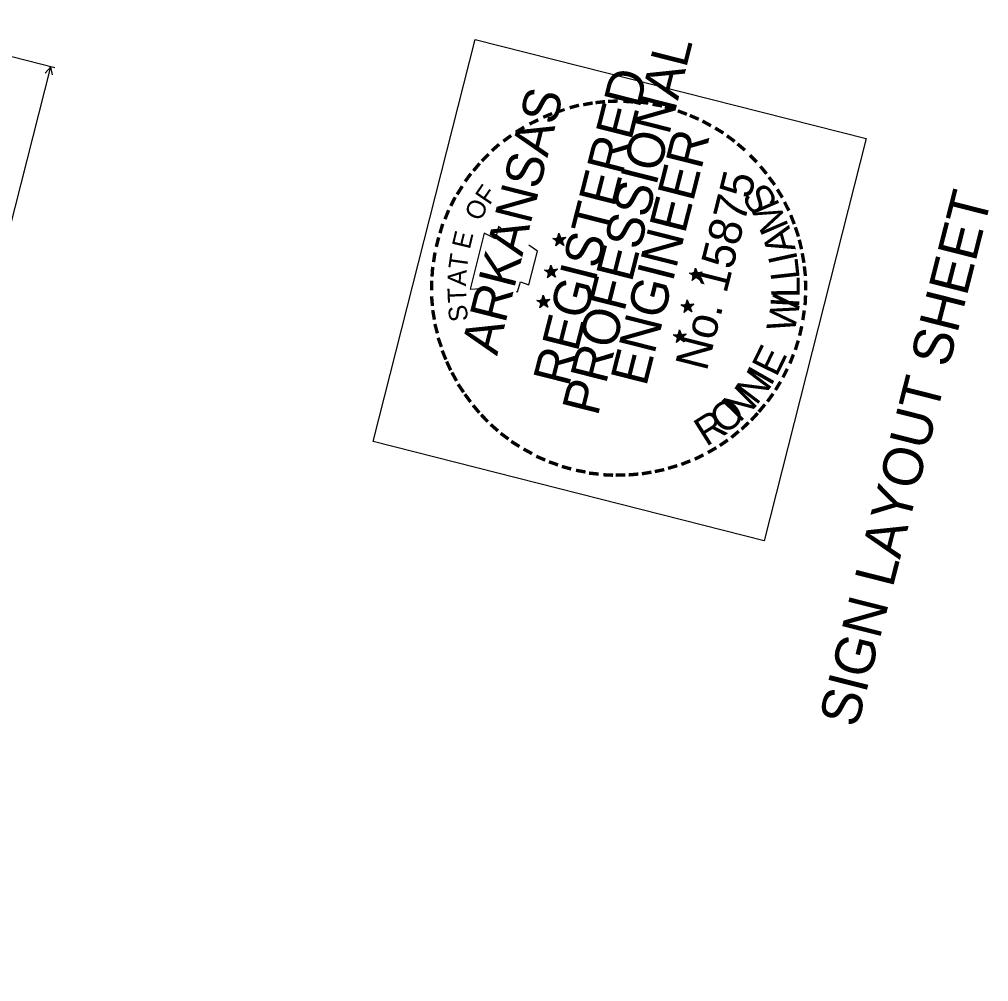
# Model space of a CAD drawing. Extents: x 670257 to 671518, y 737783 to 738188.
# Drawn here: x 670538.47 to 670551.5, y 738106.46 to 738119.39 of the extents above; entities that cross this region are included whole.
import ezdxf

# ---------------------------------------------------------------- set-up
doc = ezdxf.new("R2010")
doc.units = 0
for name, color, linetype in [('R_Border Notes', 7, 'Continuous'), ('R_Border PE', 7, 'Continuous'), ('R_Border Prem', 7, 'Continuous'), ('R_SIGN_HWY72', 7, 'Continuous')]:
    doc.layers.add(name, color=color, linetype=linetype)

msp = doc.modelspace()

# ---------------------------------------------------------------- linework, layer by layer
at = {"layer": 'R_Border PE'}
for p, q in [((670545.725, 738116.518), (670545.711, 738116.441)), ((670545.725, 738116.518), (670545.72, 738116.444)), ((670545.725, 738116.518), (670545.724, 738116.443)), ((670545.725, 738116.518), (670545.731, 738116.426)), ((670545.725, 738116.518), (670545.734, 738116.459)), ((670545.725, 738116.518), (670545.737, 738116.461)), ((670545.725, 738116.518), (670545.74, 738116.465)), ((670545.816, 738116.459), (670545.731, 738116.426)), ((670545.816, 738116.459), (670545.738, 738116.445)), ((670545.816, 738116.459), (670545.739, 738116.45)), ((670545.816, 738116.459), (670545.747, 738116.44)), ((670545.816, 738116.459), (670545.75, 738116.421)), ((670545.816, 738116.459), (670545.755, 738116.43)), ((670545.816, 738116.459), (670545.757, 738116.419)), ((670545.643, 738116.448), (670545.708, 738116.45)), ((670545.731, 738116.426), (670545.643, 738116.448)), ((670545.643, 738116.448), (670545.707, 738116.445)), ((670545.643, 738116.448), (670545.703, 738116.438)), ((670545.643, 738116.448), (670545.703, 738116.428)), ((670545.643, 738116.448), (670545.701, 738116.423)), ((670545.643, 738116.448), (670545.698, 738116.419)), ((670545.682, 738116.348), (670545.731, 738116.426)), ((670545.682, 738116.348), (670545.706, 738116.409)), ((670545.682, 738116.348), (670545.71, 738116.406)), ((670545.682, 738116.348), (670545.712, 738116.405)), ((670545.682, 738116.348), (670545.721, 738116.4)), ((670545.682, 738116.348), (670545.726, 738116.399)), ((670545.682, 738116.348), (670545.731, 738116.398)), ((670545.79, 738116.354), (670545.729, 738116.401)), ((670545.79, 738116.354), (670545.731, 738116.426)), ((670545.79, 738116.354), (670545.737, 738116.401)), ((670545.79, 738116.354), (670545.741, 738116.405)), ((670545.79, 738116.354), (670545.75, 738116.421)), ((670545.79, 738116.354), (670545.75, 738116.411)), ((670545.79, 738116.354), (670545.758, 738116.422)), ((670545.614, 738116.089), (670545.6, 738116.013)), ((670545.614, 738116.089), (670545.608, 738116.016)), ((670545.614, 738116.089), (670545.613, 738116.015)), ((670545.614, 738116.089), (670545.619, 738115.998)), ((670545.614, 738116.089), (670545.622, 738116.03)), ((670545.614, 738116.089), (670545.626, 738116.035)), ((670545.614, 738116.089), (670545.629, 738116.037)), ((670545.53, 738116.02), (670545.597, 738116.021)), ((670545.619, 738115.998), (670545.53, 738116.02)), ((670545.53, 738116.02), (670545.593, 738116.017)), ((670545.53, 738116.02), (670545.591, 738116.01)), ((670545.53, 738116.02), (670545.589, 738116)), ((670545.53, 738116.02), (670545.59, 738115.995)), ((670545.53, 738116.02), (670545.587, 738115.993)), ((670545.571, 738115.92), (670545.619, 738115.998)), ((670545.571, 738115.92), (670545.592, 738115.981)), ((670545.571, 738115.92), (670545.597, 738115.98)), ((670545.571, 738115.92), (670545.601, 738115.977)), ((670545.571, 738115.92), (670545.61, 738115.972)), ((670545.571, 738115.92), (670545.615, 738115.97)), ((670545.571, 738115.92), (670545.62, 738115.969)), ((670545.679, 738115.928), (670545.618, 738115.972)), ((670545.706, 738116.033), (670545.619, 738115.998)), ((670545.679, 738115.928), (670545.619, 738115.998)), ((670545.706, 738116.033), (670545.625, 738116.022)), ((670545.679, 738115.928), (670545.626, 738115.973)), ((670545.706, 738116.033), (670545.627, 738116.017)), ((670545.679, 738115.928), (670545.63, 738115.977)), ((670545.706, 738116.033), (670545.636, 738116.012)), ((670545.706, 738116.033), (670545.639, 738115.993)), ((670545.679, 738115.928), (670545.639, 738115.993)), ((670545.679, 738115.928), (670545.639, 738115.983)), ((670545.706, 738116.033), (670545.644, 738116.002)), ((670545.706, 738116.033), (670545.646, 738115.991)), ((670545.679, 738115.928), (670545.647, 738115.993)), ((670547.565, 738115.961), (670547.478, 738115.983)), ((670547.478, 738115.983), (670547.542, 738115.982)), ((670547.478, 738115.983), (670547.541, 738115.98)), ((670547.478, 738115.983), (670547.539, 738115.972)), ((670547.478, 738115.983), (670547.537, 738115.963)), ((670547.478, 738115.983), (670547.536, 738115.958)), ((670547.478, 738115.983), (670547.535, 738115.953)), ((670547.517, 738115.883), (670547.565, 738115.961)), ((670547.517, 738115.883), (670547.539, 738115.941)), ((670547.517, 738115.883), (670547.544, 738115.94)), ((670547.517, 738115.883), (670547.548, 738115.937)), ((670547.517, 738115.883), (670547.556, 738115.935)), ((670547.559, 738116.05), (670547.546, 738115.976)), ((670547.559, 738116.05), (670547.554, 738115.979)), ((670547.559, 738116.05), (670547.565, 738115.961)), ((670547.559, 738116.05), (670547.559, 738115.978)), ((670547.559, 738116.05), (670547.567, 738115.991)), ((670547.559, 738116.05), (670547.574, 738115.995)), ((670547.559, 738116.05), (670547.577, 738115.997)), ((670547.651, 738115.993), (670547.565, 738115.961)), ((670547.624, 738115.889), (670547.565, 738115.961)), ((670547.651, 738115.993), (670547.572, 738115.977)), ((670547.651, 738115.993), (670547.573, 738115.982)), ((670547.624, 738115.889), (670547.578, 738115.94)), ((670547.651, 738115.993), (670547.583, 738115.972)), ((670547.624, 738115.889), (670547.584, 738115.946)), ((670547.651, 738115.993), (670547.586, 738115.953)), ((670547.624, 738115.889), (670547.586, 738115.953)), ((670547.651, 738115.993), (670547.589, 738115.963)), ((670547.624, 738115.889), (670547.592, 738115.954)), ((670547.651, 738115.993), (670547.593, 738115.951)), ((670547.517, 738115.883), (670547.562, 738115.93)), ((670547.517, 738115.883), (670547.567, 738115.929)), ((670547.624, 738115.889), (670547.563, 738115.933)), ((670547.624, 738115.889), (670547.573, 738115.933)), ((670545.512, 738115.685), (670545.497, 738115.608)), ((670545.512, 738115.685), (670545.506, 738115.611)), ((670545.512, 738115.685), (670545.511, 738115.61)), ((670545.512, 738115.685), (670545.517, 738115.593)), ((670545.512, 738115.685), (670545.52, 738115.626)), ((670545.512, 738115.685), (670545.523, 738115.63)), ((670545.512, 738115.685), (670545.526, 738115.632)), ((670545.427, 738115.616), (670545.494, 738115.617)), ((670545.517, 738115.593), (670545.427, 738115.616)), ((670545.427, 738115.616), (670545.491, 738115.613)), ((670545.427, 738115.616), (670545.489, 738115.608)), ((670545.427, 738115.616), (670545.487, 738115.598)), ((670545.427, 738115.616), (670545.488, 738115.59)), ((670545.427, 738115.616), (670545.485, 738115.588)), ((670545.468, 738115.515), (670545.517, 738115.593)), ((670545.468, 738115.515), (670545.489, 738115.577)), ((670545.468, 738115.515), (670545.494, 738115.576)), ((670545.468, 738115.515), (670545.498, 738115.572)), ((670545.468, 738115.515), (670545.508, 738115.569)), ((670545.468, 738115.515), (670545.512, 738115.566)), ((670545.468, 738115.515), (670545.517, 738115.565)), ((670545.576, 738115.524), (670545.515, 738115.568)), ((670545.603, 738115.628), (670545.517, 738115.593)), ((670545.576, 738115.524), (670545.517, 738115.593)), ((670545.603, 738115.628), (670545.523, 738115.617)), ((670545.576, 738115.524), (670545.523, 738115.568)), ((670545.603, 738115.628), (670545.524, 738115.612)), ((670545.576, 738115.524), (670545.527, 738115.572)), ((670545.603, 738115.628), (670545.533, 738115.607)), ((670545.603, 738115.628), (670545.536, 738115.588)), ((670545.576, 738115.524), (670545.536, 738115.588)), ((670545.576, 738115.524), (670545.536, 738115.578)), ((670545.603, 738115.628), (670545.541, 738115.597)), ((670545.603, 738115.628), (670545.543, 738115.586)), ((670545.576, 738115.524), (670545.544, 738115.589)), ((670547.454, 738115.532), (670547.366, 738115.555)), ((670547.366, 738115.555), (670547.431, 738115.554)), ((670547.366, 738115.555), (670547.43, 738115.551)), ((670547.366, 738115.555), (670547.428, 738115.544)), ((670547.366, 738115.555), (670547.426, 738115.534)), ((670547.366, 738115.555), (670547.425, 738115.53)), ((670547.366, 738115.555), (670547.421, 738115.525)), ((670547.448, 738115.622), (670547.434, 738115.548)), ((670547.448, 738115.622), (670547.443, 738115.551)), ((670547.448, 738115.622), (670547.454, 738115.532)), ((670547.448, 738115.622), (670547.448, 738115.549)), ((670547.448, 738115.622), (670547.456, 738115.563)), ((670547.448, 738115.622), (670547.46, 738115.567)), ((670547.448, 738115.622), (670547.466, 738115.571)), ((670547.539, 738115.565), (670547.454, 738115.532)), ((670547.539, 738115.565), (670547.46, 738115.549)), ((670547.539, 738115.565), (670547.462, 738115.556)), ((670547.539, 738115.565), (670547.47, 738115.546)), ((670547.539, 738115.565), (670547.476, 738115.527)), ((670547.539, 738115.565), (670547.477, 738115.534)), ((670547.539, 738115.565), (670547.48, 738115.523)), ((670547.406, 738115.454), (670547.454, 738115.532)), ((670547.406, 738115.454), (670547.428, 738115.513)), ((670547.406, 738115.454), (670547.433, 738115.512)), ((670547.406, 738115.454), (670547.435, 738115.511)), ((670547.406, 738115.454), (670547.445, 738115.506)), ((670547.406, 738115.454), (670547.449, 738115.505)), ((670547.406, 738115.454), (670547.454, 738115.504)), ((670547.513, 738115.461), (670547.452, 738115.507)), ((670547.513, 738115.461), (670547.454, 738115.532)), ((670547.513, 738115.461), (670547.463, 738115.507)), ((670547.513, 738115.461), (670547.466, 738115.511)), ((670547.513, 738115.461), (670547.473, 738115.528)), ((670547.513, 738115.461), (670547.473, 738115.517)), ((670547.513, 738115.461), (670547.48, 738115.526)), ((670547.346, 738115.219), (670547.332, 738115.143)), ((670547.346, 738115.219), (670547.34, 738115.146)), ((670547.346, 738115.219), (670547.345, 738115.145)), ((670547.346, 738115.219), (670547.351, 738115.128)), ((670547.346, 738115.219), (670547.354, 738115.158)), ((670547.346, 738115.219), (670547.357, 738115.162)), ((670547.346, 738115.219), (670547.363, 738115.166)), ((670547.437, 738115.16), (670547.351, 738115.128)), ((670547.437, 738115.16), (670547.358, 738115.144)), ((670547.437, 738115.16), (670547.36, 738115.151)), ((670547.437, 738115.16), (670547.367, 738115.142)), ((670547.437, 738115.16), (670547.373, 738115.122)), ((670547.437, 738115.16), (670547.375, 738115.13)), ((670547.437, 738115.16), (670547.377, 738115.119)), ((670547.264, 738115.15), (670547.329, 738115.152)), ((670547.351, 738115.128), (670547.264, 738115.15)), ((670547.264, 738115.15), (670547.327, 738115.147)), ((670547.264, 738115.15), (670547.326, 738115.139)), ((670547.264, 738115.15), (670547.323, 738115.13)), ((670547.264, 738115.15), (670547.322, 738115.125)), ((670547.264, 738115.15), (670547.318, 738115.121)), ((670547.303, 738115.05), (670547.351, 738115.128)), ((670547.303, 738115.05), (670547.326, 738115.111)), ((670547.303, 738115.05), (670547.33, 738115.107)), ((670547.303, 738115.05), (670547.333, 738115.107)), ((670547.303, 738115.05), (670547.342, 738115.102)), ((670547.303, 738115.05), (670547.347, 738115.101)), ((670547.303, 738115.05), (670547.352, 738115.099)), ((670547.41, 738115.056), (670547.35, 738115.102)), ((670547.41, 738115.056), (670547.351, 738115.128)), ((670547.41, 738115.056), (670547.36, 738115.102)), ((670547.41, 738115.056), (670547.364, 738115.107)), ((670547.41, 738115.056), (670547.37, 738115.123)), ((670547.41, 738115.056), (670547.37, 738115.113)), ((670547.41, 738115.056), (670547.378, 738115.121))]:
    msp.add_line(p, q, dxfattribs=at)
for points in [[(670544.97, 738116.56), (670544.911, 738116.611), (670544.873, 738116.442), (670544.722, 738116.519), (670544.531, 738115.766)], [(670545.643, 738116.448), (670545.816, 738116.459), (670545.682, 738116.348), (670545.725, 738116.518), (670545.79, 738116.354), (670545.643, 738116.448)], [(670545.148, 738115.736), (670545.17, 738115.73), (670545.209, 738115.865), (670545.32, 738115.824), (670545.435, 738116.277), (670545.319, 738116.358)], [(670545.53, 738116.02), (670545.706, 738116.033), (670545.571, 738115.92), (670545.614, 738116.089), (670545.679, 738115.928), (670545.53, 738116.02)], [(670547.478, 738115.983), (670547.651, 738115.993), (670547.517, 738115.883), (670547.559, 738116.05), (670547.624, 738115.889), (670547.478, 738115.983)], [(670544.531, 738115.766), (670544.748, 738115.778)], [(670545.427, 738115.616), (670545.603, 738115.628), (670545.468, 738115.515), (670545.512, 738115.685), (670545.576, 738115.524), (670545.427, 738115.616)], [(670547.366, 738115.555), (670547.539, 738115.565), (670547.406, 738115.454), (670547.448, 738115.622), (670547.513, 738115.461), (670547.366, 738115.555)], [(670547.264, 738115.15), (670547.437, 738115.16), (670547.303, 738115.05), (670547.346, 738115.219), (670547.41, 738115.056), (670547.264, 738115.15)]]:
    msp.add_lwpolyline(points, dxfattribs=at)
for centre, radius in [((670545.731, 738116.426), 0.0431), ((670545.731, 738116.426), 0.039), ((670545.731, 738116.426), 0.0361), ((670545.731, 738116.426), 0.0332), ((670545.731, 738116.426), 0.0289), ((670545.731, 738116.426), 0.0269), ((670545.731, 738116.426), 0.0248), ((670545.731, 738116.426), 0.0213), ((670545.731, 738116.426), 0.0187), ((670545.731, 738116.426), 0.0155), ((670545.731, 738116.426), 0.0124), ((670545.731, 738116.426), 0.00924), ((670545.731, 738116.426), 0.00741), ((670545.731, 738116.426), 0.0036), ((670545.62, 738115.998), 0.0431), ((670545.62, 738115.998), 0.039), ((670545.62, 738115.998), 0.0361), ((670545.62, 738115.998), 0.0332), ((670545.62, 738115.998), 0.0289), ((670545.62, 738115.998), 0.0269), ((670545.62, 738115.998), 0.0248), ((670545.62, 738115.998), 0.0213), ((670545.62, 738115.998), 0.0187), ((670545.62, 738115.998), 0.0155), ((670545.62, 738115.998), 0.0124), ((670545.62, 738115.998), 0.00924), ((670545.62, 738115.998), 0.00741), ((670545.62, 738115.998), 0.0036), ((670547.566, 738115.959), 0.0431), ((670547.566, 738115.959), 0.039), ((670547.566, 738115.959), 0.0361), ((670547.566, 738115.959), 0.0332), ((670547.566, 738115.959), 0.0289), ((670547.566, 738115.959), 0.0269), ((670547.566, 738115.959), 0.0248), ((670547.566, 738115.959), 0.0213), ((670547.566, 738115.959), 0.0187), ((670547.566, 738115.959), 0.0155), ((670547.566, 738115.959), 0.0124), ((670547.566, 738115.959), 0.00924), ((670547.566, 738115.959), 0.00741), ((670547.566, 738115.959), 0.0036), ((670545.517, 738115.594), 0.0431), ((670545.517, 738115.594), 0.039), ((670545.517, 738115.594), 0.0361), ((670545.517, 738115.594), 0.0332), ((670545.517, 738115.594), 0.0289), ((670545.517, 738115.594), 0.0269), ((670545.517, 738115.594), 0.0248), ((670545.517, 738115.594), 0.0213), ((670545.517, 738115.594), 0.0187), ((670545.517, 738115.594), 0.0155), ((670545.517, 738115.594), 0.0124), ((670545.517, 738115.594), 0.00924), ((670545.517, 738115.594), 0.00741), ((670545.517, 738115.594), 0.0036), ((670547.455, 738115.532), 0.0431), ((670547.455, 738115.532), 0.039), ((670547.455, 738115.532), 0.0361), ((670547.455, 738115.532), 0.0332), ((670547.455, 738115.532), 0.0289), ((670547.455, 738115.532), 0.0269), ((670547.455, 738115.532), 0.0248), ((670547.455, 738115.532), 0.0213), ((670547.455, 738115.532), 0.0187), ((670547.455, 738115.532), 0.0155), ((670547.455, 738115.532), 0.0124), ((670547.455, 738115.532), 0.00924), ((670547.455, 738115.532), 0.00741), ((670547.455, 738115.532), 0.0036), ((670547.352, 738115.127), 0.0431), ((670547.352, 738115.127), 0.039), ((670547.352, 738115.127), 0.0361), ((670547.352, 738115.127), 0.0332), ((670547.352, 738115.127), 0.0289), ((670547.352, 738115.127), 0.0269), ((670547.352, 738115.127), 0.0248), ((670547.352, 738115.127), 0.0213), ((670547.352, 738115.127), 0.0187), ((670547.352, 738115.127), 0.0155), ((670547.352, 738115.127), 0.0124), ((670547.352, 738115.127), 0.00924), ((670547.352, 738115.127), 0.00741), ((670547.352, 738115.127), 0.0036)]:
    msp.add_circle(centre, radius, dxfattribs=at)
at = {"layer": 'R_Border Prem'}
msp.add_lwpolyline([(670543.226, 738113.716), (670544.597, 738119.125), (670549.856, 738117.791), (670548.484, 738112.382)], close=True, dxfattribs=at)
at = {"layer": 'R_SIGN_HWY72'}
for p, q in [((670538.947, 738118.742), (670536.376, 738119.394)), ((670535.773, 738106.455), (670538.893, 738118.756)), ((670538.82, 738118.671), (670538.893, 738118.756)), ((670538.917, 738118.647), (670538.893, 738118.756))]:
    msp.add_line(p, q, dxfattribs=at)

# ---------------------------------------------------------------- texts
at = {"layer": 'R_Border Notes'}
msp.add_text('SIGN LAYOUT SHEET', height=0.53359, rotation=75.7686, dxfattribs=at).set_placement((670549.733, 738109.856))
at = {"layer": 'R_Border PE'}
for s, height, rotation, p in [('PROFESSIONAL', 0.5, 75.7686, (670546.246, 738114.046)), ('REGISTERED', 0.5, 75.7686, (670545.857, 738114.442)), ('ARKANSAS', 0.5, 75.7686, (670544.893, 738114.862)), ('-', 0.4, 10.4313, (670546.055, 738118.09)), ('-', 0.4, 6.3414, (670546.209, 738118.118)), ('-', 0.4, 0.8918, (670546.363, 738118.138)), ('-', 0.4, 356.3179, (670546.557, 738118.14)), ('-', 0.4, 352.3647, (670546.752, 738118.135)), ('-', 0.35, 19.4438, (670545.72, 738118.01)), ('-', 0.4, 15.4369, (670545.887, 738118.05)), ('-', 0.4, 350.0987, (670546.933, 738118.105)), ('-', 0.4, 345.7092, (670547.087, 738118.073)), ('-', 0.4, 339.2857, (670547.246, 738118.028)), ('-', 0.4, 25.6483, (670545.374, 738117.837)), ('-', 0.4, 22.4207, (670545.551, 738117.926)), ('-', 0.4, 336.7638, (670547.401, 738117.97)), ('-', 0.4, 331.5312, (670547.559, 738117.902)), ('-', 0.4, 31.3471, (670545.206, 738117.733)), ('-', 0.4, 328.6366, (670547.723, 738117.814)), ('-', 0.4, 36.2983, (670545.05, 738117.617)), ('ENGINEER', 0.5, 75.7686, (670546.897, 738114.446)), ('-', 0.4, 323.6572, (670547.872, 738117.719)), ('-', 0.4, 41.6312, (670544.908, 738117.496)), ('-', 0.4, 320.3883, (670548.008, 738117.615)), ('-', 0.4, 45.4094, (670544.782, 738117.363)), ('-', 0.4, 314.8398, (670548.166, 738117.475)), ('-', 0.4, 49.8896, (670544.678, 738117.24)), ('-', 0.4, 309.6138, (670548.298, 738117.338)), ('-', 0.4, 53.6236, (670544.574, 738117.104)), ('No. 15875', 0.44, 75.7686, (670547.71, 738114.652)), ('-', 0.4, 307.0223, (670548.41, 738117.198)), ('-', 0.4, 58.1047, (670544.475, 738116.938)), ('F', 0.25, 55.8392, (670544.79, 738116.886)), ('S', 0.385, 121.462, (670548.679, 738116.927)), ('-', 0.4, 301.5339, (670548.516, 738117.048)), ('-', 0.4, 62.9734, (670544.398, 738116.795)), ('O', 0.25, 66.2201, (670544.676, 738116.67)), ('M', 0.385, 113.3256, (670548.82, 738116.611)), ('-', 0.4, 296.8536, (670548.608, 738116.89)), ('-', 0.4, 67.9303, (670544.327, 738116.627)), ('-', 0.4, 291.5049, (670548.688, 738116.728)), ('-', 0.4, 73.5116, (670544.267, 738116.452)), ('A', 0.385, 105.7601, (670548.91, 738116.302)), ('-', 0.4, 288.0176, (670548.749, 738116.573)), ('-', 0.4, 75.9548, (670544.22, 738116.275)), ('E', 0.25, 76.6009, (670544.526, 738116.293)), ('-', 0.4, 283.1254, (670548.8, 738116.419)), ('-', 0.4, 81.6654, (670544.189, 738116.084)), ('T', 0.25, 81.7913, (670544.485, 738116.02)), ('I', 0.385, 102.3343, (670548.937, 738116.159)), ('-', 0.4, 280.0202, (670548.839, 738116.246)), ('-', 0.4, 85.9879, (670544.171, 738115.901)), ('L', 0.385, 96.339, (670548.963, 738115.905)), ('-', 0.4, 276.487, (670548.867, 738116.079)), ('A', 0.25, 86.9817, (670544.474, 738115.803)), ('-', 0.4, 89.3987, (670544.168, 738115.726)), ('L', 0.385, 90.3438, (670548.963, 738115.651)), ('-', 0.4, 271.2428, (670548.884, 738115.902)), ('T', 0.25, 92.1721, (670544.483, 738115.587)), ('W', 0.385, 78.7816, (670548.888, 738115.165)), ('-', 0.4, 267.0543, (670548.887, 738115.713)), ('-', 0.4, 94.9446, (670544.18, 738115.53)), ('S', 0.25, 97.3626, (670544.507, 738115.346)), ('I', 0.385, 86.9179, (670548.951, 738115.505)), ('-', 0.4, 100.0758, (670544.207, 738115.36)), ('-', 0.4, 261.5852, (670548.873, 738115.526)), ('-', 0.4, 104.5604, (670544.246, 738115.188)), ('-', 0.4, 257.3603, (670548.843, 738115.325)), ('-', 0.4, 109.8321, (670544.298, 738115.02)), ('E', 0.385, 63.7221, (670548.648, 738114.573)), ('-', 0.4, 252.2868, (670548.802, 738115.144)), ('-', 0.4, 112.0003, (670544.357, 738114.855)), ('-', 0.4, 248.884, (670548.741, 738114.966)), ('-', 0.4, 114.7192, (670544.42, 738114.718)), ('-', 0.4, 118.7308, (670544.495, 738114.586)), ('N', 0.385, 52.7308, (670548.379, 738114.192)), ('I', 0.385, 60.2962, (670548.572, 738114.449)), ('-', 0.4, 243.3241, (670548.667, 738114.786)), ('-', 0.4, 238.5668, (670548.584, 738114.622)), ('-', 0.4, 124.1916, (670544.584, 738114.447)), ('N', 0.385, 45.1654, (670548.154, 738113.962)), ('-', 0.4, 234.3298, (670548.492, 738114.47)), ('-', 0.4, 126.3827, (670544.676, 738114.321)), ('O', 0.385, 38.8847, (670547.946, 738113.795)), ('-', 0.4, 130.001, (670544.788, 738114.186)), ('R', 0.385, 32.1757, (670547.704, 738113.643)), ('-', 0.4, 227.3389, (670548.3, 738114.222)), ('-', 0.4, 230.3687, (670548.39, 738114.333)), ('-', 0.4, 133.8392, (670544.897, 738114.074)), ('-', 0.4, 223.8583, (670548.184, 738114.101)), ('-', 0.4, 138.6399, (670545.025, 738113.961)), ('-', 0.4, 220.4149, (670548.06, 738113.989)), ('-', 0.4, 143.5428, (670545.157, 738113.861)), ('-', 0.4, 148.163, (670545.296, 738113.769)), ('-', 0.4, 214.7024, (670547.926, 738113.878)), ('-', 0.4, 151.2295, (670545.459, 738113.678)), ('-', 0.4, 209.9924, (670547.783, 738113.78)), ('-', 0.4, 156.9698, (670545.623, 738113.601)), ('-', 0.4, 160.9549, (670545.786, 738113.541)), ('-', 0.4, 201.662, (670547.456, 738113.61)), ('-', 0.4, 206.4867, (670547.62, 738113.687)), ('-', 0.4, 164.8308, (670545.953, 738113.491)), ('-', 0.4, 169.9644, (670546.133, 738113.456)), ('-', 0.4, 191.4974, (670547.133, 738113.496)), ('-', 0.4, 196.2157, (670547.296, 738113.548)), ('-', 0.4, 174.7165, (670546.297, 738113.432)), ('-', 0.4, 177.4835, (670546.484, 738113.418)), ('-', 0.4, 181.2264, (670546.638, 738113.423)), ('-', 0.4, 184.856, (670546.803, 738113.436)), ('-', 0.4, 189.8329, (670546.965, 738113.462))]:
    msp.add_text(s, height=height, rotation=rotation, dxfattribs=at).set_placement(p)

doc.saveas('drawing.dxf')
